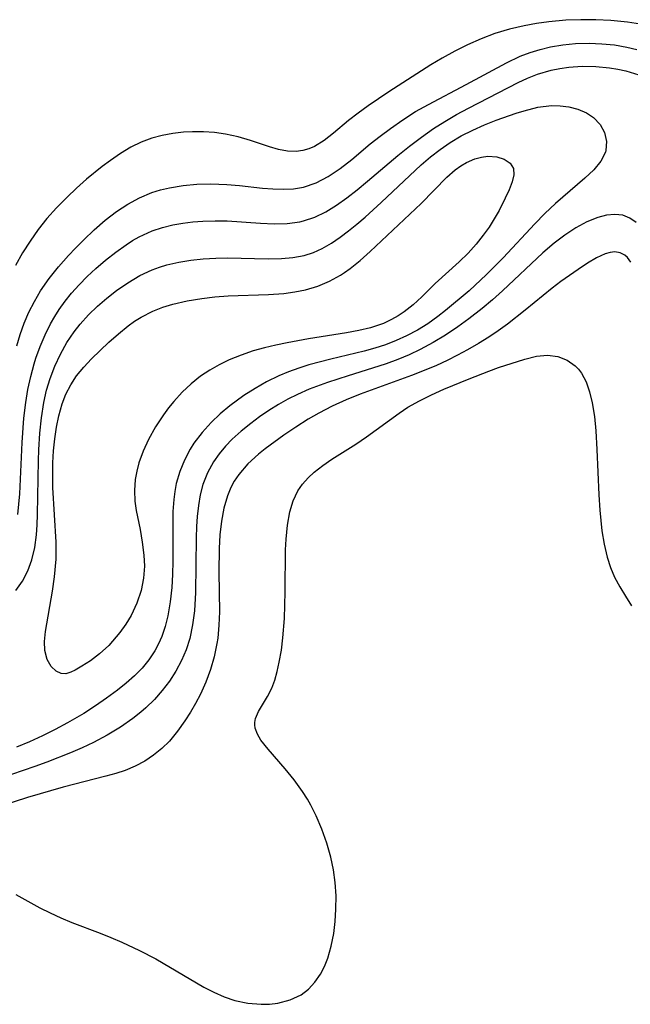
# Model space of a CAD drawing. Header units: inches. Extents: x 1073367 to 1082519, y 1569854 to 1574957.
# Tile 389 of 565: x 1081522 to 1081599, y 1571718 to 1571841. Entities that reach past the tile are written whole.
import ezdxf

# ---------------------------------------------------------------- set-up
doc = ezdxf.new("R2010")
doc.units = ezdxf.units.IN
doc.header["$MEASUREMENT"] = 0
doc.layers.add('CGG_CurvaNivelLidar_v1', color=7, linetype='Continuous', lineweight=30, true_color=0x008008)

msp = doc.modelspace()

# ---------------------------------------------------------------- linework, layer by layer
at = {"layer": 'CGG_CurvaNivelLidar_v1'}
for points in [[(1081600.1077, 1571840.7798, 76), (1081598.4786, 1571841.0447, 76), (1081596.3806, 1571841.2613, 76), (1081594.5041, 1571841.3518, 76), (1081592.6249, 1571841.3577, 76), (1081590.7501, 1571841.2818, 76), (1081588.6272, 1571841.0877, 76), (1081587.0757, 1571840.8629, 76), (1081585.5399, 1571840.5804, 76), (1081583.6673, 1571840.1603, 76), (1081581.8365, 1571839.6251, 76), (1081580.1201, 1571838.9663, 76), (1081578.438, 1571838.2058, 76), (1081576.8273, 1571837.4095, 76), (1081575.2463, 1571836.55, 76), (1081573.8326, 1571835.6983, 76), (1081568.587, 1571832.3103, 76), (1081565.9848, 1571830.5453, 76), (1081564.713, 1571829.639, 76), (1081563.5122, 1571828.7157, 76), (1081561.6352, 1571827.1159, 76), (1081560.4627, 1571826.1993, 76), (1081559.2485, 1571825.4596, 76), (1081558.5388, 1571825.1564, 76), (1081557.8162, 1571824.9533, 76), (1081556.9767, 1571824.8488, 76), (1081555.8824, 1571824.8851, 76), (1081554.7657, 1571825.0782, 76), (1081553.6156, 1571825.3995, 76), (1081551.2368, 1571826.2022, 76), (1081549.6936, 1571826.655, 76), (1081548.0914, 1571827.0072, 76), (1081546.7335, 1571827.1963, 76), (1081545.355, 1571827.2929, 76), (1081543.9666, 1571827.3003, 76), (1081542.8531, 1571827.2419, 76), (1081541.5147, 1571827.0939, 76), (1081540.1937, 1571826.8547, 76), (1081538.9008, 1571826.5123, 76), (1081537.5544, 1571826.016, 76), (1081536.2621, 1571825.3902, 76), (1081534.957, 1571824.5985, 76), (1081533.6904, 1571823.7149, 76), (1081532.6747, 1571822.9588, 76), (1081530.6852, 1571821.3489, 76), (1081529.4549, 1571820.2413, 76), (1081528.2571, 1571819.0946, 76), (1081526.9555, 1571817.7856, 76), (1081525.7226, 1571816.4191, 76), (1081524.6435, 1571815.0406, 76), (1081523.6386, 1571813.6036, 76), (1081522.6777, 1571812.1018, 76), (1081521.8077, 1571810.5448, 76)], [(1081521.966, 1571800.4679, 75.5), (1081522.3909, 1571801.8936, 75.5), (1081522.8935, 1571803.2874, 75.5), (1081523.4906, 1571804.6825, 75.5), (1081524.169, 1571806.035, 75.5), (1081524.9316, 1571807.3383, 75.5), (1081526.0017, 1571808.8868, 75.5), (1081527.1772, 1571810.3637, 75.5), (1081528.4304, 1571811.7819, 75.5), (1081529.3137, 1571812.7153, 75.5), (1081530.3413, 1571813.7523, 75.5), (1081531.6651, 1571815.0174, 75.5), (1081533.0302, 1571816.2166, 75.5), (1081534.4523, 1571817.3197, 75.5), (1081535.8602, 1571818.2425, 75.5), (1081537.3315, 1571819.0342, 75.5), (1081538.865, 1571819.6745, 75.5), (1081539.971, 1571820.02, 75.5), (1081541.1019, 1571820.2894, 75.5), (1081542.802, 1571820.5679, 75.5), (1081544.5269, 1571820.7253, 75.5), (1081546.2624, 1571820.7761, 75.5), (1081548.2824, 1571820.7093, 75.5), (1081549.8427, 1571820.571, 75.5), (1081552.7286, 1571820.2437, 75.5), (1081554.0523, 1571820.1306, 75.5), (1081555.3619, 1571820.0898, 75.5), (1081556.6408, 1571820.1563, 75.5), (1081557.8808, 1571820.3674, 75.5), (1081559.4665, 1571820.9153, 75.5), (1081560.9849, 1571821.7132, 75.5), (1081562.4735, 1571822.7096, 75.5), (1081563.9235, 1571823.8355, 75.5), (1081566.249, 1571825.7821, 75.5), (1081567.4957, 1571826.7701, 75.5), (1081568.782, 1571827.7296, 75.5), (1081570.3269, 1571828.8099, 75.5), (1081571.9209, 1571829.8273, 75.5), (1081573.5197, 1571830.7415, 75.5), (1081578.2534, 1571833.2236, 75.5), (1081583.295, 1571835.9633, 75.5), (1081585.0294, 1571836.7686, 75.5), (1081586.2644, 1571837.2395, 75.5), (1081587.5245, 1571837.6316, 75.5), (1081588.806, 1571837.9417, 75.5), (1081590.3629, 1571838.2017, 75.5), (1081591.9368, 1571838.352, 75.5), (1081593.6725, 1571838.4026, 75.5), (1081595.254, 1571838.3478, 75.5), (1081596.8266, 1571838.1926, 75.5), (1081598.381, 1571837.926, 75.5), (1081599.6254, 1571837.6178, 75.5)], [(1081522.1129, 1571779.3105, 75), (1081522.3552, 1571781.9149, 75), (1081522.6483, 1571788.3371, 75), (1081522.8536, 1571791.3762, 75), (1081523.0814, 1571793.3383, 75), (1081523.3567, 1571794.9813, 75), (1081523.7105, 1571796.6013, 75), (1081524.1451, 1571798.193, 75), (1081524.3677, 1571798.8963, 75), (1081524.9016, 1571800.3844, 75), (1081525.5117, 1571801.8344, 75), (1081526.2032, 1571803.2382, 75), (1081526.7115, 1571804.1391, 75), (1081527.2624, 1571805.0117, 75), (1081528.0107, 1571806.0567, 75), (1081528.8191, 1571807.0567, 75), (1081529.7833, 1571808.1273, 75), (1081530.7975, 1571809.1526, 75), (1081531.8506, 1571810.1369, 75), (1081533.0839, 1571811.2056, 75), (1081534.3542, 1571812.2134, 75), (1081535.6627, 1571813.1452, 75), (1081536.4712, 1571813.6607, 75), (1081537.2992, 1571814.1331, 75), (1081538.9242, 1571814.8797, 75), (1081540.1964, 1571815.3039, 75), (1081541.5062, 1571815.6251, 75), (1081542.7508, 1571815.8456, 75), (1081544.0125, 1571816.0005, 75), (1081545.2853, 1571816.0967, 75), (1081546.7979, 1571816.1414, 75), (1081548.3096, 1571816.1157, 75), (1081552.5125, 1571815.8289, 75), (1081554.1959, 1571815.7588, 75), (1081555.8412, 1571815.7992, 75), (1081557.4348, 1571816.0138, 75), (1081557.891, 1571816.1204, 75), (1081559.3051, 1571816.6069, 75), (1081560.6696, 1571817.2799, 75), (1081561.9968, 1571818.0957, 75), (1081563.2966, 1571819.0188, 75), (1081564.5974, 1571820.0358, 75), (1081565.8889, 1571821.1062, 75), (1081569.7129, 1571824.3416, 75), (1081571.1656, 1571825.5078, 75), (1081572.65, 1571826.6338, 75), (1081574.174, 1571827.7007, 75), (1081575.604, 1571828.6088, 75), (1081577.0641, 1571829.4616, 75), (1081578.5444, 1571830.2686, 75), (1081584.752, 1571833.4806, 75), (1081585.9526, 1571834.0305, 75), (1081587.173, 1571834.5112, 75), (1081588.9104, 1571835.0245, 75), (1081590.0041, 1571835.2459, 75), (1081591.1098, 1571835.3994, 75), (1081592.8055, 1571835.5143, 75), (1081594.5051, 1571835.4948, 75), (1081596.1943, 1571835.3409, 75), (1081597.2422, 1571835.1714, 75), (1081598.2757, 1571834.9396, 75), (1081599.8657, 1571834.4373, 75)], [(1081521.8334, 1571769.7698, 74.5), (1081522.6701, 1571770.9419, 74.5), (1081523.3479, 1571772.2411, 74.5), (1081523.8625, 1571773.6441, 74.5), (1081524.2149, 1571775.1584, 74.5), (1081524.4248, 1571776.7388, 74.5), (1081524.5134, 1571778.021, 74.5), (1081524.5592, 1571779.3263, 74.5), (1081524.6664, 1571786.0645, 74.5), (1081524.7186, 1571787.4276, 74.5), (1081524.8489, 1571789.4913, 74.5), (1081525.047, 1571791.4394, 74.5), (1081525.3479, 1571793.3564, 74.5), (1081525.6919, 1571794.8838, 74.5), (1081526.1333, 1571796.3743, 74.5), (1081526.7225, 1571797.9306, 74.5), (1081527.4225, 1571799.4298, 74.5), (1081528.2291, 1571800.864, 74.5), (1081529.1452, 1571802.2205, 74.5), (1081529.9178, 1571803.1952, 74.5), (1081530.9547, 1571804.3383, 74.5), (1081532.0657, 1571805.4158, 74.5), (1081533.2358, 1571806.4315, 74.5), (1081534.4543, 1571807.3851, 74.5), (1081535.8802, 1571808.3779, 74.5), (1081537.3636, 1571809.2589, 74.5), (1081538.9145, 1571809.9927, 74.5), (1081539.8213, 1571810.3271, 74.5), (1081540.7499, 1571810.6076, 74.5), (1081542.2445, 1571810.9537, 74.5), (1081543.771, 1571811.2019, 74.5), (1081545.3185, 1571811.3682, 74.5), (1081546.8776, 1571811.4636, 74.5), (1081548.3719, 1571811.4947, 74.5), (1081553.4506, 1571811.3649, 74.5), (1081555.1184, 1571811.3961, 74.5), (1081556.5596, 1571811.5314, 74.5), (1081557.9591, 1571811.806, 74.5), (1081559.1151, 1571812.1758, 74.5), (1081560.2266, 1571812.6685, 74.5), (1081561.3711, 1571813.3243, 74.5), (1081562.4788, 1571814.0807, 74.5), (1081563.5291, 1571814.8783, 74.5), (1081564.567, 1571815.7261, 74.5), (1081565.5952, 1571816.6121, 74.5), (1081567.5983, 1571818.4267, 74.5), (1081572.6337, 1571823.1487, 74.5), (1081573.7899, 1571824.1447, 74.5), (1081574.9952, 1571825.0814, 74.5), (1081576.2508, 1571825.9468, 74.5), (1081577.6477, 1571826.7793, 74.5), (1081579.0917, 1571827.5185, 74.5), (1081580.5503, 1571828.1626, 74.5), (1081582.024, 1571828.7416, 74.5), (1081584.5046, 1571829.6258, 74.5), (1081585.5062, 1571829.9455, 74.5), (1081587.2371, 1571830.3829, 74.5), (1081588.93, 1571830.5929, 74.5), (1081590.0343, 1571830.5673, 74.5), (1081591.1003, 1571830.4205, 74.5), (1081592.262, 1571830.1235, 74.5), (1081593.3175, 1571829.6885, 74.5), (1081594.2241, 1571829.1026, 74.5), (1081595.0406, 1571828.2236, 74.5), (1081595.5866, 1571827.195, 74.5), (1081595.8436, 1571826.0895, 74.5), (1081595.7718, 1571824.9728, 74.5), (1081595.7071, 1571824.7351, 74.5), (1081595.1449, 1571823.6229, 74.5), (1081594.2552, 1571822.5495, 74.5), (1081593.1411, 1571821.4867, 74.5), (1081589.4367, 1571818.2893, 74.5), (1081588.1232, 1571817.0626, 74.5), (1081586.8408, 1571815.7712, 74.5), (1081582.8923, 1571811.491, 74.5), (1081580.8129, 1571809.399, 74.5), (1081578.6131, 1571807.3777, 74.5), (1081575.6653, 1571804.8871, 74.5), (1081574.6962, 1571804.1197, 74.5), (1081573.4495, 1571803.2314, 74.5), (1081572.1489, 1571802.4209, 74.5), (1081570.7956, 1571801.6967, 74.5), (1081569.4975, 1571801.1111, 74.5), (1081568.1604, 1571800.6038, 74.5), (1081566.8252, 1571800.1782, 74.5), (1081565.4668, 1571799.8045, 74.5), (1081561.2973, 1571798.8071, 74.5), (1081558.5629, 1571798.0756, 74.5), (1081557.2753, 1571797.6658, 74.5), (1081556.0087, 1571797.2063, 74.5), (1081554.769, 1571796.6895, 74.5), (1081553.2638, 1571795.9541, 74.5), (1081551.8094, 1571795.1302, 74.5), (1081550.4069, 1571794.2288, 74.5), (1081548.6439, 1571792.9289, 74.5), (1081547.4485, 1571791.9176, 74.5), (1081546.3242, 1571790.8456, 74.5), (1081545.1741, 1571789.5837, 74.5), (1081544.154, 1571788.2373, 74.5), (1081543.6825, 1571787.4949, 74.5), (1081542.9548, 1571786.1253, 74.5), (1081542.3675, 1571784.6921, 74.5), (1081541.9349, 1571783.2018, 74.5), (1081541.7454, 1571782.2139, 74.5), (1081541.618, 1571781.2076, 74.5), (1081541.5197, 1571779.6817, 74.5), (1081541.4956, 1571778.1315, 74.5), (1081541.5245, 1571773.4679, 74.5), (1081541.4845, 1571771.799, 74.5), (1081541.3852, 1571770.1425, 74.5), (1081541.1867, 1571768.349, 74.5), (1081540.8811, 1571766.5975, 74.5), (1081540.5545, 1571765.2717, 74.5), (1081540.1268, 1571763.9937, 74.5), (1081539.726, 1571763.0764, 74.5), (1081539.2546, 1571762.1962, 74.5), (1081538.5187, 1571761.0834, 74.5), (1081537.6715, 1571760.0435, 74.5), (1081536.7153, 1571759.0666, 74.5), (1081535.6785, 1571758.1478, 74.5), (1081534.581, 1571757.2706, 74.5), (1081533.2202, 1571756.267, 74.5), (1081531.81, 1571755.2998, 74.5), (1081530.3581, 1571754.3707, 74.5), (1081528.3247, 1571753.178, 74.5), (1081526.7617, 1571752.3432, 74.5), (1081525.171, 1571751.5549, 74.5), (1081523.5566, 1571750.8144, 74.5), (1081521.9205, 1571750.1277, 74.5)], [(1081599.5539, 1571815.9397, 75), (1081598.7656, 1571816.4872, 75), (1081597.8953, 1571816.8308, 75), (1081596.8966, 1571816.9489, 75), (1081595.8379, 1571816.8448, 75), (1081594.7398, 1571816.5545, 75), (1081593.3718, 1571815.9902, 75), (1081591.9916, 1571815.2406, 75), (1081590.6163, 1571814.3423, 75), (1081589.2621, 1571813.3198, 75), (1081587.8676, 1571812.1272, 75), (1081582.7946, 1571807.3503, 75), (1081581.5463, 1571806.239, 75), (1081580.2729, 1571805.1605, 75), (1081578.5922, 1571803.8364, 75), (1081577.2051, 1571802.8364, 75), (1081575.6727, 1571801.8176, 75), (1081574.1031, 1571800.8683, 75), (1081572.4921, 1571800.0017, 75), (1081571.1038, 1571799.347, 75), (1081569.6874, 1571798.7546, 75), (1081568.2479, 1571798.2186, 75), (1081566.5257, 1571797.6469, 75), (1081563.4892, 1571796.7009, 75), (1081560.9023, 1571795.8557, 75), (1081558.6085, 1571795.0137, 75), (1081557.116, 1571794.367, 75), (1081555.9082, 1571793.7616, 75), (1081554.7353, 1571793.1002, 75), (1081553.5405, 1571792.3523, 75), (1081552.3828, 1571791.5592, 75), (1081551.2621, 1571790.729, 75), (1081550.0753, 1571789.7743, 75), (1081548.9578, 1571788.7658, 75), (1081548.0924, 1571787.8681, 75), (1081547.303, 1571786.9183, 75), (1081546.602, 1571785.913, 75), (1081545.8467, 1571784.5266, 75), (1081545.2731, 1571783.0522, 75), (1081544.9386, 1571781.7659, 75), (1081544.71, 1571780.4361, 75), (1081544.5604, 1571779.0725, 75), (1081544.474, 1571777.7994, 75), (1081544.4223, 1571776.3761, 75), (1081544.3398, 1571769.5199, 75), (1081544.2116, 1571767.2395, 75), (1081543.9946, 1571765.4801, 75), (1081543.6317, 1571763.7669, 75), (1081543.1796, 1571762.3501, 75), (1081542.6021, 1571760.9835, 75), (1081541.907, 1571759.6729, 75), (1081541.0984, 1571758.4232, 75), (1081540.1904, 1571757.2361, 75), (1081539.1938, 1571756.1132, 75), (1081538.1143, 1571755.0597, 75), (1081537.5117, 1571754.5335, 75), (1081536.5166, 1571753.7385, 75), (1081534.9479, 1571752.6317, 75), (1081533.3009, 1571751.6214, 75), (1081531.5861, 1571750.7107, 75), (1081530.1429, 1571750.0434, 75), (1081528.6712, 1571749.4211, 75), (1081525.7166, 1571748.2566, 75), (1081524.2223, 1571747.7057, 75), (1081521.2805, 1571746.693, 75)], [(1081598.9001, 1571810.946, 75.5), (1081598.4833, 1571811.5174, 75.5), (1081598.127, 1571811.8439, 75.5), (1081597.5594, 1571812.1419, 75.5), (1081596.8805, 1571812.2441, 75.5), (1081596.2817, 1571812.1803, 75.5), (1081595.6517, 1571812.0023, 75.5), (1081594.5804, 1571811.5119, 75.5), (1081593.453, 1571810.8368, 75.5), (1081592.2694, 1571810.0427, 75.5), (1081590.1327, 1571808.528, 75.5), (1081589.0411, 1571807.7029, 75.5), (1081585.6463, 1571804.9463, 75.5), (1081583.4213, 1571803.196, 75.5), (1081582.2819, 1571802.3587, 75.5), (1081581.1156, 1571801.5611, 75.5), (1081579.7922, 1571800.7366, 75.5), (1081578.4386, 1571799.9612, 75.5), (1081577.1563, 1571799.2727, 75.5), (1081575.8557, 1571798.6201, 75.5), (1081574.5352, 1571798.01, 75.5), (1081572.978, 1571797.359, 75.5), (1081571.4022, 1571796.7511, 75.5), (1081564.9922, 1571794.4185, 75.5), (1081563.204, 1571793.6929, 75.5), (1081561.4619, 1571792.8918, 75.5), (1081559.7935, 1571792.0099, 75.5), (1081558.4796, 1571791.2547, 75.5), (1081556.9189, 1571790.2791, 75.5), (1081555.4046, 1571789.2554, 75.5), (1081553.0845, 1571787.5495, 75.5), (1081552.2594, 1571786.8842, 75.5), (1081550.9256, 1571785.666, 75.5), (1081549.7676, 1571784.3363, 75.5), (1081549.1891, 1571783.475, 75.5), (1081548.7682, 1571782.687, 75.5), (1081548.3431, 1571781.6477, 75.5), (1081547.8968, 1571780.0941, 75.5), (1081547.5932, 1571778.4636, 75.5), (1081547.4015, 1571776.7773, 75.5), (1081547.2994, 1571775.0518, 75.5), (1081547.2746, 1571772.0793, 75.5), (1081547.3427, 1571767.087, 75.5), (1081547.2853, 1571765.4383, 75.5), (1081547.1316, 1571763.8088, 75.5), (1081547.0276, 1571763.1216, 75.5), (1081546.6794, 1571761.4741, 75.5), (1081546.2113, 1571759.8605, 75.5), (1081545.6353, 1571758.287, 75.5), (1081544.956, 1571756.763, 75.5), (1081544.3603, 1571755.6231, 75.5), (1081543.715, 1571754.5181, 75.5), (1081543.0317, 1571753.4466, 75.5), (1081542.1003, 1571752.1209, 75.5), (1081541.0808, 1571750.8874, 75.5), (1081540.1315, 1571749.9504, 75.5), (1081539.0981, 1571749.1095, 75.5), (1081537.9876, 1571748.3712, 75.5), (1081536.8002, 1571747.7401, 75.5), (1081535.5515, 1571747.2165, 75.5), (1081534.3537, 1571746.8207, 75.5), (1081533.123, 1571746.4818, 75.5), (1081527.793, 1571745.1341, 75.5), (1081523.2906, 1571743.8421, 75.5), (1081519.803, 1571742.7026, 75.5)], [(1081521.8357, 1571731.6723, 76), (1081524.8389, 1571730.0004, 76), (1081526.1427, 1571729.3411, 76), (1081527.4782, 1571728.7256, 76), (1081528.8396, 1571728.1534, 76), (1081532.3982, 1571726.796, 76), (1081533.7576, 1571726.2467, 76), (1081535.1089, 1571725.6668, 76), (1081537.3409, 1571724.6422, 76), (1081539.373, 1571723.5879, 76), (1081545.3851, 1571720.0556, 76), (1081546.6636, 1571719.39, 76), (1081547.9548, 1571718.814, 76), (1081549.2636, 1571718.3616, 76), (1081550.9125, 1571718.0131, 76), (1081552.5632, 1571717.8879, 76), (1081553.6362, 1571717.9213, 76), (1081554.6837, 1571718.0494, 76), (1081556.194, 1571718.4387, 76), (1081557.5669, 1571719.0924, 76), (1081558.4963, 1571719.7955, 76), (1081559.3088, 1571720.6547, 76), (1081559.9992, 1571721.647, 76), (1081560.5074, 1571722.628, 76), (1081560.9248, 1571723.6829, 76), (1081561.3624, 1571725.1916, 76), (1081561.6725, 1571726.7756, 76), (1081561.8539, 1571728.2746, 76), (1081561.9499, 1571729.8004, 76), (1081561.9632, 1571731.4849, 76), (1081561.8587, 1571733.1721, 76), (1081561.6305, 1571734.757, 76), (1081561.2916, 1571736.3281, 76), (1081560.7884, 1571738.1096, 76), (1081560.1784, 1571739.8513, 76), (1081559.4664, 1571741.5376, 76), (1081558.8087, 1571742.8578, 76), (1081558.3776, 1571743.6214, 76), (1081557.7718, 1571744.5765, 76), (1081556.7071, 1571746.049, 76), (1081555.5946, 1571747.4248, 76), (1081553.4373, 1571749.8981, 76), (1081552.5546, 1571751.0256, 76), (1081552.1037, 1571751.7839, 76), (1081551.8322, 1571752.533, 76), (1081551.775, 1571752.9511, 76), (1081551.7769, 1571753.218, 76), (1081551.86, 1571753.7213, 76), (1081552.2257, 1571754.6145, 76), (1081553.3701, 1571756.4724, 76), (1081553.9291, 1571757.5388, 76), (1081554.299, 1571758.5418, 76), (1081554.5938, 1571759.6382, 76), (1081554.8417, 1571760.8088, 76), (1081555.1028, 1571762.2875, 76), (1081555.3077, 1571763.8324, 76), (1081555.4846, 1571766.2698, 76), (1081555.5918, 1571769.604, 76), (1081555.6273, 1571774.892, 76), (1081555.6931, 1571776.2334, 76), (1081555.8566, 1571777.9734, 76), (1081556.1537, 1571779.6365, 76), (1081556.5733, 1571781.0088, 76), (1081557.18, 1571782.2692, 76), (1081557.7657, 1571783.1135, 76), (1081558.4531, 1571783.8934, 76), (1081559.2275, 1571784.6244, 76), (1081560.2952, 1571785.4706, 76), (1081561.4419, 1571786.255, 76), (1081564.4455, 1571788.1281, 76), (1081565.7704, 1571789.0416, 76), (1081569.866, 1571792.0323, 76), (1081570.9617, 1571792.7557, 76), (1081572.4043, 1571793.5766, 76), (1081573.9111, 1571794.3185, 76), (1081575.4593, 1571795.0094, 76), (1081578.626, 1571796.3326, 76), (1081581.0914, 1571797.2883, 76), (1081582.3067, 1571797.7263, 76), (1081585.605, 1571798.8068, 76), (1081587.0511, 1571799.1601, 76), (1081588.4261, 1571799.2897, 76), (1081589.7186, 1571799.1133, 76), (1081590.8955, 1571798.6591, 76), (1081591.9093, 1571797.9676, 76), (1081592.3408, 1571797.5325, 76), (1081592.7055, 1571797.0384, 76), (1081593.2697, 1571795.9582, 76), (1081593.7146, 1571794.7029, 76), (1081594.0527, 1571793.3138, 76), (1081594.3229, 1571791.6007, 76), (1081594.5018, 1571789.7944, 76), (1081594.6435, 1571787.4791, 76), (1081594.8678, 1571781.7893, 76), (1081594.9895, 1571779.8714, 76), (1081595.2679, 1571777.2711, 76), (1081595.5435, 1571775.5862, 76), (1081595.9257, 1571773.9541, 76), (1081596.34, 1571772.6782, 76), (1081596.8536, 1571771.4577, 76), (1081597.4929, 1571770.2445, 76), (1081598.2013, 1571769.0692, 76), (1081598.982, 1571767.8538, 76)]]:
    msp.add_polyline3d(points, dxfattribs=at)
msp.add_polyline3d([(1081528.5, 1571759.4412, 74), (1081528.1018, 1571759.3106, 74), (1081527.5268, 1571759.3665, 74), (1081526.8775, 1571759.6554, 74), (1081526.2579, 1571760.2482, 74), (1081525.7737, 1571761.1267, 74), (1081525.4931, 1571762.239, 74), (1081525.451, 1571763.3843, 74), (1081525.5718, 1571764.6466, 74), (1081526.419, 1571769.6861, 74), (1081526.6862, 1571771.4873, 74), (1081526.8918, 1571773.7253, 74), (1081526.8926, 1571775.8466, 74), (1081526.4811, 1571782.6799, 74), (1081526.4611, 1571784.7525, 74), (1081526.4868, 1571785.7877, 74), (1081526.5721, 1571787.2995, 74), (1081526.718, 1571788.7927, 74), (1081526.9319, 1571790.2596, 74), (1081527.2252, 1571791.6906, 74), (1081527.6589, 1571793.2058, 74), (1081528.1183, 1571794.3836, 74), (1081528.7296, 1571795.5844, 74), (1081529.4597, 1571796.7043, 74), (1081530.3525, 1571797.7957, 74), (1081531.3331, 1571798.8232, 74), (1081533.5075, 1571800.9139, 74), (1081534.6878, 1571801.9772, 74), (1081535.9261, 1571802.9751, 74), (1081536.7186, 1571803.5332, 74), (1081537.5414, 1571804.0478, 74), (1081539.0032, 1571804.8055, 74), (1081540.2404, 1571805.2957, 74), (1081541.5254, 1571805.6929, 74), (1081543.3127, 1571806.1085, 74), (1081545.146, 1571806.4099, 74), (1081546.7878, 1571806.5946, 74), (1081548.4424, 1571806.7132, 74), (1081553.5019, 1571806.898, 74), (1081555.4115, 1571807.0433, 74), (1081556.7876, 1571807.2212, 74), (1081558.1319, 1571807.4898, 74), (1081559.656, 1571807.9511, 74), (1081561.1181, 1571808.5642, 74), (1081562.5086, 1571809.3193, 74), (1081563.0121, 1571809.6411, 74), (1081563.7097, 1571810.1378, 74), (1081564.9832, 1571811.1737, 74), (1081566.2187, 1571812.2936, 74), (1081572.6188, 1571818.3291, 74), (1081575.8174, 1571821.5956, 74), (1081576.8736, 1571822.5219, 74), (1081577.5769, 1571823.0304, 74), (1081578.3003, 1571823.4597, 74), (1081579.3529, 1571823.9161, 74), (1081580.1804, 1571824.1374, 74), (1081580.9881, 1571824.2352, 74), (1081582.0855, 1571824.1599, 74), (1081583.0352, 1571823.8588, 74), (1081583.764, 1571823.361, 74), (1081584.1838, 1571822.6814, 74), (1081584.2384, 1571821.9148, 74), (1081584.0369, 1571821.0272, 74), (1081583.6525, 1571820.0381, 74), (1081583.1482, 1571818.9611, 74), (1081582.3733, 1571817.4437, 74), (1081581.7802, 1571816.3979, 74), (1081581.1237, 1571815.3494, 74), (1081580.4022, 1571814.3168, 74), (1081579.5151, 1571813.2002, 74), (1081578.5108, 1571812.0924, 74), (1081577.3924, 1571810.9928, 74), (1081574.3875, 1571808.2654, 74), (1081572.6958, 1571806.6135, 74), (1081571.6216, 1571805.6217, 74), (1081570.4754, 1571804.7079, 74), (1081569.718, 1571804.2055, 74), (1081568.92, 1571803.7563, 74), (1081567.8853, 1571803.281, 74), (1081566.2823, 1571802.7324, 74), (1081564.7984, 1571802.3668, 74), (1081563.2688, 1571802.0768, 74), (1081558.5241, 1571801.3339, 74), (1081555.849, 1571800.846, 74), (1081554.4085, 1571800.5506, 74), (1081552.9834, 1571800.2174, 74), (1081551.5827, 1571799.8255, 74), (1081550.063, 1571799.3003, 74), (1081548.5876, 1571798.6893, 74), (1081547.3347, 1571798.089, 74), (1081546.1312, 1571797.4196, 74), (1081544.9918, 1571796.666, 74), (1081543.7941, 1571795.6984, 74), (1081542.6829, 1571794.6301, 74), (1081541.6449, 1571793.487, 74), (1081540.9724, 1571792.6693, 74), (1081540.3387, 1571791.8237, 74), (1081539.348, 1571790.2917, 74), (1081538.4789, 1571788.7015, 74), (1081537.803, 1571787.2536, 74), (1081537.261, 1571785.7754, 74), (1081536.9919, 1571784.7395, 74), (1081536.8111, 1571783.6908, 74), (1081536.7085, 1571782.3322, 74), (1081536.7546, 1571780.9789, 74), (1081536.9158, 1571779.792, 74), (1081537.4005, 1571777.4137, 74), (1081537.6876, 1571775.8317, 74), (1081537.89, 1571774.2237, 74), (1081537.9646, 1571772.8288, 74), (1081537.856, 1571771.3414, 74), (1081537.5392, 1571769.7764, 74), (1081537.0181, 1571768.1943, 74), (1081536.2993, 1571766.6547, 74), (1081535.6288, 1571765.5412, 74), (1081534.8822, 1571764.492, 74), (1081533.5081, 1571762.8959, 74), (1081532.3352, 1571761.8282, 74), (1081531.1781, 1571760.9542, 74), (1081530.1286, 1571760.2736, 74), (1081529.2762, 1571759.7887, 74), (1081528.7315, 1571759.518, 74)], close=True, dxfattribs=at)

doc.saveas('drawing.dxf')
